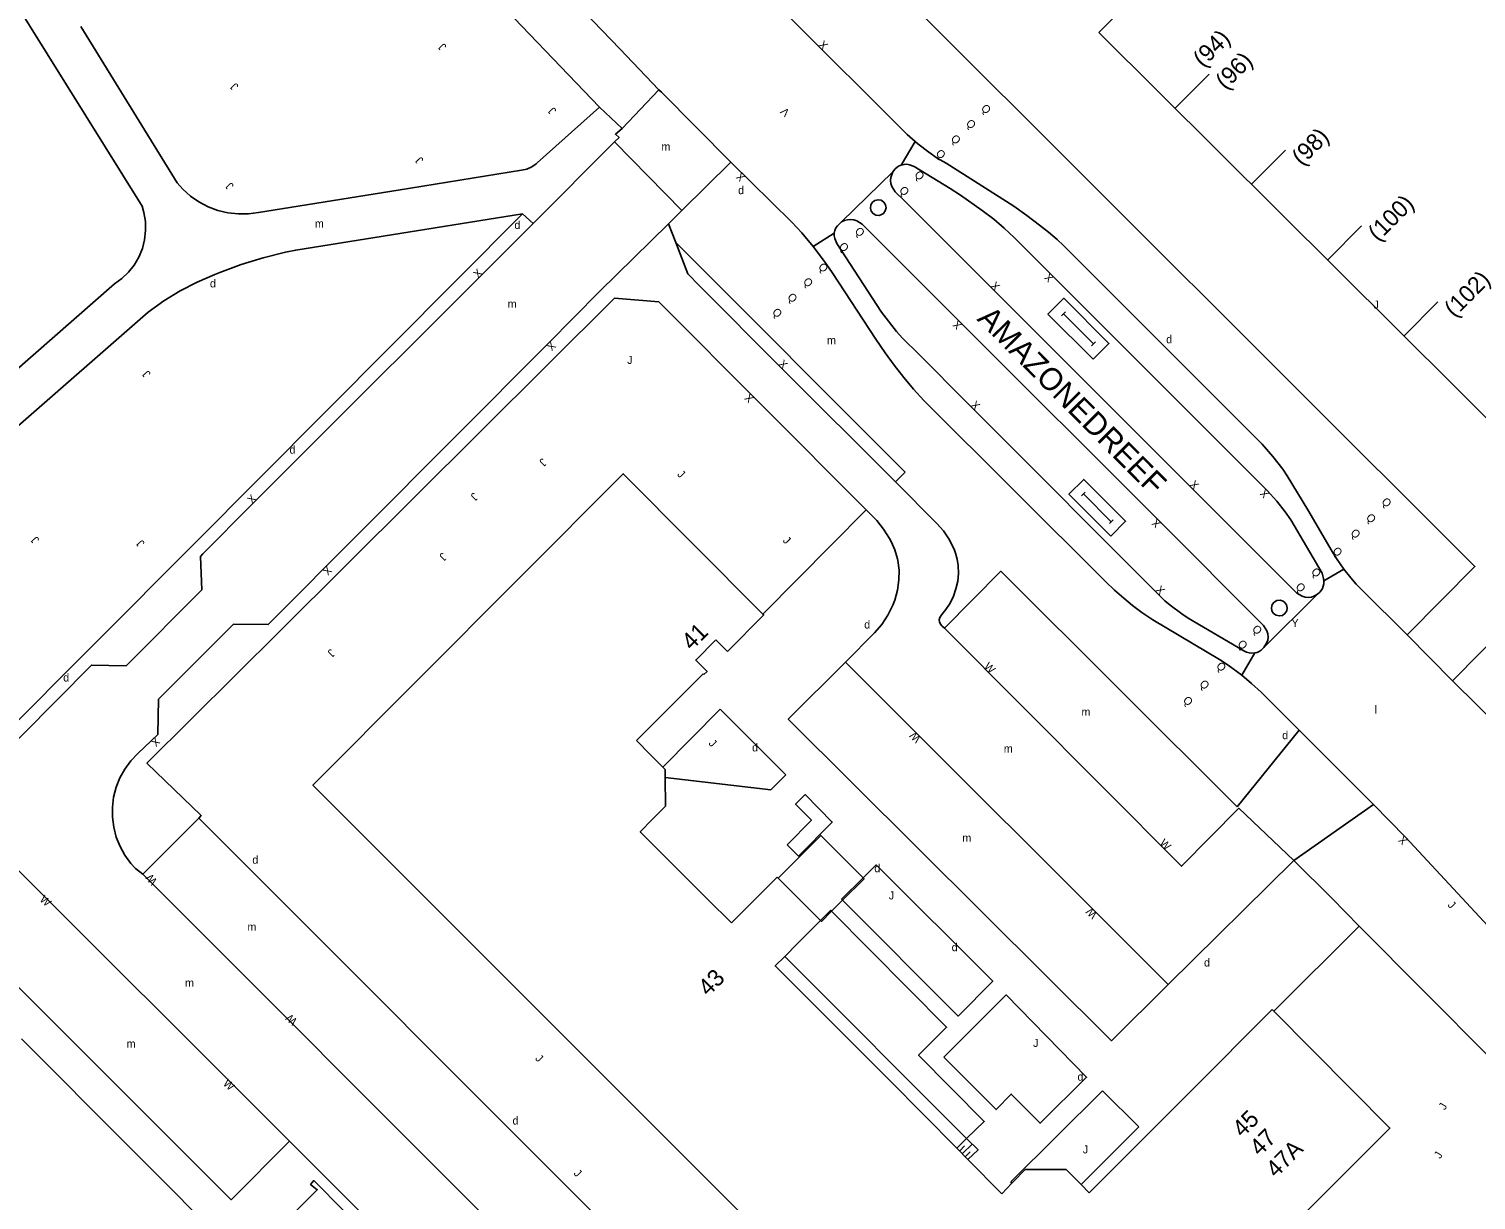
# Model space of a CAD drawing. Extents: x 134999 to 136502, y 457398 to 459002.
# Drawn here: x 135554 to 135644.5, y 458678.9 to 458752.1 of the extents above; entities that cross this region are included whole.
import ezdxf

# ---------------------------------------------------------------- set-up
doc = ezdxf.new("R2010")
doc.units = 0
for name, color, linetype in [('RI_DGTB_13', 7, 'Continuous'), ('RI_DGTB_15', 7, 'Continuous'), ('RI_DGTB_18', 7, 'Continuous'), ('RI_DGTB_2', 7, 'Continuous'), ('RI_DGTB_29', 7, 'Continuous'), ('RI_DGTB_3', 7, 'Continuous'), ('RI_DGTB_30', 7, 'Continuous'), ('RI_DGTB_31', 7, 'Continuous'), ('RI_DGTB_35', 7, 'Continuous'), ('RI_DGTB_36', 7, 'Continuous'), ('RI_DGTB_37', 7, 'Continuous'), ('RI_DGTB_43', 7, 'Continuous'), ('RI_DGTB_53', 7, 'Continuous'), ('RI_DGTB_54', 7, 'Continuous'), ('RI_DGTB_7', 7, 'Continuous')]:
    doc.layers.add(name, color=color, linetype=linetype)

msp = doc.modelspace()

# ---------------------------------------------------------------- linework, layer by layer
at = {"layer": 'RI_DGTB_13'}
msp.add_lwpolyline([(135620.888, 458751.93), (135648.055, 458779.24), (135692.842, 458734.684), (135665.671, 458707.373), (135620.888, 458751.93)], dxfattribs=at)
at = {"layer": 'RI_DGTB_15'}
for p, q in [((135625.657, 458747.193), (135627.773, 458749.32)), ((135630.424, 458742.444), (135632.54, 458744.571)), ((135635.187, 458737.707), (135637.303, 458739.834)), ((135639.953, 458732.963), (135642.069, 458735.09))]:
    msp.add_line(p, q, dxfattribs=at)
at = {"layer": 'RI_DGTB_18'}
for p, q in [((135612.197, 458682.032), (135612.49, 458682.326)), ((135612.371, 458681.852), (135612.958, 458682.44)), ((135612.551, 458681.678), (135612.838, 458681.965))]:
    msp.add_line(p, q, dxfattribs=at)
at = {"layer": 'RI_DGTB_2'}
for p, q in [((135597.668, 458713.244), (135596.953, 458713.962)), ((135596.199, 458711.792), (135596.158, 458711.833)), ((135600.781, 458699.121), (135597.929, 458696.264)), ((135597.929, 458696.264), (135596.453, 458697.738))]:
    msp.add_line(p, q, dxfattribs=at)
for points in [[(135597.668, 458713.244), (135599.938, 458715.521), (135599.889, 458715.569)], [(135596.199, 458711.792), (135596.396, 458711.982), (135595.688, 458712.701), (135596.953, 458713.962)], [(135591.989, 458707.67), (135593.309, 458708.994), (135596.158, 458711.833)], [(135593.627, 458706.014), (135592.873, 458706.774), (135591.989, 458707.67)], [(135596.453, 458697.738), (135593.619, 458700.567), (135592.257, 458701.918), (135592.226, 458701.972), (135592.99, 458702.744), (135593.807, 458703.569), (135593.786, 458705.357)], [(135593.786, 458705.357), (135593.78, 458705.86), (135593.627, 458706.014)], [(135600.834, 458699.068), (135600.781, 458699.121)], [(135603.49, 458696.416), (135600.834, 458699.068)], [(135601.251, 458694.176), (135602.057, 458694.983), (135603.49, 458696.416)], [(135607.807, 458686.438), (135600.66, 458693.584), (135601.251, 458694.176)], [(135631.715, 458690.849), (135626.62, 458685.747), (135620.284, 458679.402)], [(135575.456, 458622.557), (135578.358, 458625.448), (135593.782, 458640.869), (135588.13, 458646.565), (135592.044, 458650.483), (135571.01, 458671.645), (135572.708, 458673.41), (135572.341, 458673.822), (135575.024, 458676.47), (135575.404, 458676.101), (135575.623, 458676.327), (135571.825, 458680.16), (135571.629, 458679.92), (135572.038, 458679.584), (135569.288, 458676.855), (135568.831, 458677.295), (135567.043, 458675.509), (135553.554, 458689.016)], [(135607.807, 458686.438), (135611.998, 458682.186)], [(135611.998, 458682.186), (135612.699, 458681.474)], [(135612.699, 458681.474), (135614.815, 458679.328)], [(135619.78, 458679.907), (135619.586, 458680.101), (135618.837, 458680.852), (135616.285, 458680.862), (135615.542, 458680.107), (135615.447, 458680.005)], [(135615.447, 458680.005), (135614.815, 458679.328)], [(135620.284, 458679.402), (135619.78, 458679.907)]]:
    msp.add_lwpolyline(points, dxfattribs=at)
at = {"layer": 'RI_DGTB_29'}
for points in [[(135620.522, 458731.499), (135621.512, 458732.488), (135618.689, 458735.313), (135617.699, 458734.324), (135620.522, 458731.499)], [(135618.54, 458734.224), (135618.788, 458734.472)], [(135618.664, 458734.348), (135620.546, 458732.465)], [(135620.423, 458732.341), (135620.67, 458732.588)], [(135621.63, 458720.445), (135622.556, 458721.371), (135619.94, 458723.987), (135619.014, 458723.061), (135621.63, 458720.445)], [(135619.797, 458722.972), (135620.029, 458723.204)], [(135619.913, 458723.088), (135621.657, 458721.344)], [(135621.541, 458721.228), (135621.773, 458721.46)]]:
    msp.add_lwpolyline(points, dxfattribs=at)
at = {"layer": 'RI_DGTB_3'}
for points in [[(135599.889, 458715.569), (135591.163, 458724.342), (135571.773, 458704.874), (135580.376, 458696.281)], [(135580.376, 458696.281), (135603.237, 458673.405), (135600.685, 458670.855)], [(135631.715, 458690.849), (135631.813, 458690.751)], [(135631.813, 458690.751), (135639.069, 458683.442), (135624.908, 458669.288), (135627.79, 458666.444), (135624.42, 458663.074)]]:
    msp.add_lwpolyline(points, dxfattribs=at)
at = {"layer": 'RI_DGTB_53'}
for p, q in [((135590.951, 458750.901), (135593.396, 458748.349)), ((135593.396, 458748.349), (135593.551, 458748.191)), ((135593.551, 458748.191), (135597.891, 458743.831)), ((135608.524, 458743.634), (135609.397, 458745.118)), ((135594.831, 458740.804), (135597.891, 458743.831)), ((135608.001, 458743.221), (135604.81, 458740.097)), ((135593.98, 458739.96), (135594.831, 458740.804)), ((135589.681, 458735.731), (135593.98, 458739.96)), ((135594.444, 458738.793), (135593.98, 458739.96)), ((135594.444, 458738.793), (135608.771, 458724.451)), ((135604.351, 458739.391), (135603.031, 458738.554)), ((135589.681, 458735.731), (135586.475, 458732.477)), ((135608.771, 458724.451), (135608.171, 458723.831)), ((135599.889, 458715.569), (135606.335, 458722.097)), ((135544.706, 458700.247), (135564.321, 458719.953)), ((135634.942, 458717.661), (135636.192, 458718.39)), ((135634.536, 458716.808), (135631.201, 458713.49)), ((135640.142, 458714.281), (135642.991, 458711.401)), ((135630.621, 458713.141), (135629.814, 458711.749)), ((135597.227, 458709.638), (135601.312, 458705.518)), ((135633.396, 458708.326), (135638.051, 458703.661)), ((135600.375, 458704.589), (135593.786, 458705.357)), ((135601.312, 458705.518), (135600.375, 458704.589)), ((135549.265, 458703.649), (135570.312, 458682.617)), ((135638.051, 458703.661), (135640.041, 458701.621)), ((135561.134, 458699.312), (135564.639, 458702.823)), ((135598.378, 458669.066), (135564.639, 458702.823)), ((135625.22, 458692.416), (135633.07, 458700.171)), ((135615.672, 458644.772), (135561.134, 458699.312)), ((135637.151, 458696.074), (135631.813, 458690.751)), ((135612.617, 458682.785), (135601.251, 458694.176)), ((135621.104, 458685.77), (135615.374, 458680.079)), ((135623.372, 458683.515), (135621.104, 458685.77)), ((135611.998, 458682.186), (135612.617, 458682.785)), ((135619.78, 458679.907), (135623.372, 458683.515)), ((135570.312, 458682.617), (135578.033, 458674.903)), ((135615.374, 458680.079), (135615.447, 458680.005))]:
    msp.add_line(p, q, dxfattribs=at)
for points in [[(135601.471, 458752.971), (135608.911, 458745.541), (135609.397, 458745.118)], [(135636.192, 458718.39), (135635.729, 458719.056), (135635.461, 458719.481), (135633.931, 458722.091), (135632.655, 458724.222), (135632.371, 458724.641), (135631.751, 458725.431), (135631.091, 458726.201), (135618.677, 458738.608), (135618.271, 458738.981), (135617.733, 458739.44), (135617.181, 458739.881), (135616.38, 458740.484), (135615.561, 458741.061), (135611.331, 458743.761), (135610.779, 458744.082), (135610.251, 458744.441), (135609.565, 458744.972), (135609.397, 458745.118)], [(135597.891, 458743.831), (135601.691, 458740.071), (135602.315, 458739.399), (135603.031, 458738.554)], [(135608.001, 458743.221), (135608.151, 458743.401), (135608.272, 458743.509), (135608.411, 458743.592), (135608.524, 458743.634)], [(135608.524, 458743.634), (135608.721, 458743.681), (135608.884, 458743.687), (135609.046, 458743.663), (135609.351, 458743.551), (135611.601, 458742.171), (135612.241, 458741.754), (135613.6, 458740.798), (135614.311, 458740.251), (135614.962, 458739.699), (135615.591, 458739.121), (135631.391, 458723.291), (135632.011, 458722.621), (135632.531, 458721.961), (135632.871, 458721.461), (135634.831, 458718.131), (135634.928, 458717.803), (135634.942, 458717.661)], [(135608.001, 458743.221), (135607.888, 458742.87), (135607.871, 458742.671), (135607.893, 458742.478), (135607.956, 458742.294), (135608.151, 458741.961), (135608.731, 458741.401), (135633.251, 458716.881), (135633.593, 458716.685), (135633.783, 458716.625), (135633.981, 458716.611), (135634.177, 458716.64), (135634.362, 458716.711), (135634.536, 458716.808)], [(135607.249, 458740.52), (135607.419, 458740.619), (135607.537, 458740.777), (135607.582, 458740.969), (135607.549, 458741.163), (135607.441, 458741.328), (135607.278, 458741.438), (135607.084, 458741.474), (135606.892, 458741.432), (135606.732, 458741.317), (135606.63, 458741.148), (135606.603, 458740.953), (135606.654, 458740.763), (135606.777, 458740.608), (135606.95, 458740.515), (135607.146, 458740.497), (135607.249, 458740.52)], [(135604.351, 458739.391), (135604.388, 458739.555), (135604.453, 458739.709), (135604.545, 458739.85), (135604.81, 458740.097)], [(135604.81, 458740.097), (135604.996, 458740.173), (135605.185, 458740.225), (135605.381, 458740.241), (135605.577, 458740.217), (135605.763, 458740.152), (135606.101, 458739.941), (135612.191, 458733.831), (135624.621, 458721.431), (135631.171, 458714.861), (135631.377, 458714.52), (135631.442, 458714.33), (135631.461, 458714.131), (135631.435, 458713.934), (135631.366, 458713.747), (135631.201, 458713.49)], [(135594.444, 458738.793), (135595.191, 458736.841), (135595.934, 458736.093)], [(135630.621, 458713.141), (135630.445, 458713.131), (135630.271, 458713.153), (135630.102, 458713.202), (135629.941, 458713.271), (135626.471, 458715.311), (135626.076, 458715.579), (135625.345, 458716.128), (135625.011, 458716.411), (135613.011, 458728.421), (135609.301, 458732.161), (135608.937, 458732.497), (135608.591, 458732.851), (135608.244, 458733.245), (135607.301, 458734.441), (135604.501, 458738.741), (135604.374, 458739.054), (135604.346, 458739.221), (135604.351, 458739.391)], [(135603.031, 458738.554), (135603.741, 458737.611), (135604.22, 458736.927), (135606.939, 458732.758), (135607.521, 458731.911), (135608.093, 458731.126), (135608.691, 458730.361), (135609.307, 458729.628), (135609.951, 458728.921), (135621.301, 458717.601), (135621.863, 458717.072), (135622.441, 458716.561), (135622.991, 458716.103), (135623.561, 458715.671), (135624.262, 458715.204), (135628.427, 458712.736), (135628.961, 458712.381), (135629.814, 458711.749)], [(135606.335, 458722.097), (135593.381, 458735.081), (135590.621, 458735.311)], [(135605.047, 458712.577), (135606.871, 458714.401), (135607.318, 458714.931), (135607.701, 458715.509), (135608.014, 458716.127), (135608.141, 458716.441), (135608.303, 458717.073), (135608.391, 458717.72), (135608.396, 458718.322), (135608.322, 458718.919), (135608.301, 458719.021), (135608.139, 458719.579), (135607.902, 458720.11), (135607.794, 458720.3), (135607.42, 458720.878), (135607.011, 458721.431), (135606.335, 458722.097)], [(135564.889, 458719.346), (135564.752, 458719.167), (135564.82, 458717.083), (135560.098, 458712.335), (135557.929, 458712.39), (135549.265, 458703.649)], [(135629.531, 458703.521), (135614.761, 458718.251), (135611.231, 458714.701)], [(135636.192, 458718.39), (135636.631, 458717.831), (135636.962, 458717.448), (135637.311, 458717.081), (135640.142, 458714.281)], [(135634.942, 458717.661), (135634.931, 458717.461), (135634.848, 458717.181), (135634.775, 458717.053), (135634.681, 458716.941), (135634.536, 458716.808)], [(135632.399, 458716.377), (135632.211, 458716.436), (135632.014, 458716.416), (135631.842, 458716.32), (135631.72, 458716.165), (135631.67, 458715.974), (135631.699, 458715.779), (135631.802, 458715.611), (135631.963, 458715.497), (135632.156, 458715.455), (135632.349, 458715.493), (135632.513, 458715.603), (135632.619, 458715.769), (135632.652, 458715.964), (135632.606, 458716.156), (135632.488, 458716.314), (135632.399, 458716.377)], [(135561.134, 458699.312), (135560.683, 458699.673), (135560.397, 458699.986), (135560.022, 458700.495), (135559.715, 458701.048), (135559.48, 458701.634), (135559.32, 458702.246), (135559.24, 458702.873), (135559.238, 458703.505), (135559.317, 458704.132), (135559.474, 458704.744), (135559.707, 458705.331), (135560.013, 458705.885), (135560.386, 458706.395), (135560.82, 458706.854), (135562.087, 458708.055), (135562.119, 458710.25), (135566.81, 458714.953), (135568.977, 458714.929)], [(135569.695, 458714.509), (135561.397, 458706.245), (135564.779, 458702.986), (135564.639, 458702.823)], [(135630.621, 458713.141), (135630.767, 458713.177), (135630.905, 458713.237), (135631.03, 458713.32), (135631.201, 458713.49)], [(135625.22, 458692.416), (135621.663, 458688.903), (135601.472, 458709), (135605.047, 458712.577)], [(135633.396, 458708.326), (135631.031, 458710.701), (135630.43, 458711.236), (135629.814, 458711.749)], [(135593.627, 458706.014), (135597.227, 458709.638)], [(135549.265, 458703.649), (135545.61, 458700.039), (135555.079, 458690.548), (135566.665, 458678.969), (135570.312, 458682.617)], [(135601.397, 458701.159), (135602.107, 458700.447), (135604.227, 458702.576), (135602.53, 458704.289), (135601.93, 458703.694), (135602.918, 458702.692), (135601.397, 458701.159)], [(135606.15, 458699.088), (135606.971, 458699.896), (135614.253, 458692.636), (135612.088, 458690.45), (135604.871, 458697.689)], [(135604.8, 458697.76), (135606.15, 458699.088)], [(135604.871, 458697.689), (135604.8, 458697.76)], [(135604.182, 458696.999), (135604.125, 458697.057), (135603.49, 458696.416)], [(135612.617, 458682.785), (135613.725, 458683.856), (135609.618, 458687.997), (135611.369, 458689.752), (135604.182, 458696.999)], [(135611.187, 458687.868), (135614.463, 458684.604), (135615.406, 458685.573), (135617.212, 458683.75), (135620.116, 458686.621), (135615.096, 458691.772), (135611.187, 458687.868)], [(135612.617, 458682.785), (135613.331, 458682.084), (135612.699, 458681.474)]]:
    msp.add_lwpolyline(points, dxfattribs=at)
at = {"layer": 'RI_DGTB_54'}
for p, q in [((135591.088, 458745.928), (135593.396, 458748.349)), ((135589.669, 458747.259), (135591.088, 458745.928)), ((135585.525, 458739.985), (135590.619, 458745.093)), ((135594.831, 458740.804), (135590.619, 458745.093)), ((135564.321, 458719.953), (135584.862, 458740.598)), ((135585.525, 458739.985), (135584.862, 458740.598)), ((135569.695, 458714.509), (135590.621, 458735.311)), ((135586.475, 458732.477), (135568.977, 458714.929)), ((135642.991, 458711.401), (135647.23, 458715.72)), ((135625.22, 458692.416), (135605.047, 458712.577)), ((135633.396, 458708.326), (135629.531, 458703.521)), ((135633.07, 458700.171), (135638.051, 458703.661))]:
    msp.add_line(p, q, dxfattribs=at)
for points in [[(135573.801, 458769.641), (135579.401, 458763.277), (135584.836, 458757.268), (135590.951, 458750.901)], [(135572.845, 458765.554), (135576.964, 458760.813), (135582.419, 458754.875), (135589.669, 458747.259)], [(135604.246, 458758.678), (135609.1, 458753.779), (135644.235, 458718.693)], [(135552.843, 458754.321), (135561.09, 458741.074), (135561.207, 458740.679), (135561.302, 458740.114), (135561.318, 458739.54), (135561.255, 458738.97), (135561.112, 458738.415), (135560.894, 458737.884), (135560.604, 458737.389), (135560.249, 458736.94), (135559.834, 458736.544), (135559.368, 458736.209), (135547.826, 458726.121)], [(135557.264, 458752.293), (135563.289, 458742.524), (135563.637, 458742.133), (135564.117, 458741.702), (135564.646, 458741.333), (135565.217, 458741.033), (135565.821, 458740.806), (135566.449, 458740.655), (135567.09, 458740.583), (135567.735, 458740.591), (135568.374, 458740.678), (135577.104, 458742.065), (135584.804, 458743.329), (135585.141, 458743.388), (135585.456, 458743.523), (135585.73, 458743.727), (135585.78, 458743.776), (135589.669, 458747.259)], [(135591.088, 458745.928), (135590.677, 458745.571), (135590.897, 458745.372), (135590.619, 458745.093)], [(135541.398, 458701.117), (135527.998, 458703.82), (135527.784, 458704.904), (135528.203, 458705.355), (135561.469, 458734.455), (135562.452, 458735.146), (135563.479, 458735.771), (135564.546, 458736.325), (135565.647, 458736.808), (135565.951, 458736.926), (135567.295, 458737.426), (135568.664, 458737.85), (135570.055, 458738.197), (135570.694, 458738.329), (135584.862, 458740.598)], [(135585.525, 458739.985), (135567.947, 458722.413), (135564.889, 458719.346)], [(135608.171, 458723.831), (135601.001, 458730.991), (135595.934, 458736.093)], [(135608.171, 458723.831), (135610.761, 458721.231), (135611.164, 458720.778), (135611.508, 458720.278)], [(135611.921, 458719.382), (135611.861, 458719.561), (135611.699, 458719.927), (135611.508, 458720.278)], [(135611.231, 458714.701), (135611.071, 458714.831), (135610.981, 458714.947), (135610.921, 458715.081), (135610.912, 458715.217), (135610.941, 458715.351), (135611.061, 458715.541), (135611.321, 458715.851), (135611.581, 458716.26), (135611.793, 458716.695), (135611.955, 458717.151), (135612.071, 458717.621), (135612.111, 458718.112), (135612.086, 458718.604), (135612.022, 458718.997), (135611.921, 458719.382)], [(135640.142, 458714.281), (135644.377, 458718.552), (135644.235, 458718.693)], [(135611.231, 458714.701), (135626.045, 458699.811), (135629.619, 458703.434), (135633.07, 458700.171)], [(135652.074, 458702.719), (135646.173, 458708.245), (135642.991, 458711.401)], [(135640.041, 458701.621), (135646.02, 458695.191)], [(135633.07, 458700.171), (135635.44, 458697.821), (135637.151, 458696.074)], [(135637.151, 458696.074), (135649.413, 458683.735), (135646.724, 458678.704), (135645.1, 458675.996), (135637.963, 458664.936), (135630.987, 458655.167), (135624.499, 458645.962)]]:
    msp.add_lwpolyline(points, dxfattribs=at)
at = {"layer": 'RI_DGTB_7'}
for points in [[(135600.834, 458699.068), (135603.501, 458701.736), (135606.15, 458699.088)], [(135606.15, 458699.088), (135606.21, 458699.028), (135604.871, 458697.689)], [(135604.871, 458697.689), (135604.182, 458696.999)], [(135604.182, 458696.999), (135603.545, 458696.362), (135603.49, 458696.416)]]:
    msp.add_lwpolyline(points, dxfattribs=at)

# ---------------------------------------------------------------- texts
at = {"layer": 'RI_DGTB_29'}
for p in [(135598.341, 458741.822), (135625.091, 458732.502), (135632.341, 458707.752)]:
    msp.add_text('d', height=0.5, rotation=359.99973, dxfattribs=at).set_placement(p)
for p in [(135584.359, 458739.645), (135565.336, 458735.993), (135570.309, 458725.602), (135606.222, 458714.67), (135556.169, 458711.357), (135599.212, 458706.989), (135567.985, 458699.97), (135606.85, 458699.437), (135611.684, 458694.501), (135627.453, 458693.544), (135619.548, 458686.406), (135584.243, 458683.663)]:
    msp.add_text('d', height=0.5, dxfattribs=at).set_placement(p)
at = {"layer": 'RI_DGTB_30'}
for s, height, rotation, p in [('X', 0.5, 315.02487, (135603.326, 458751.119)), ('V', 0.5, 136.33092, (135601.605, 458746.98)), ('X', 0.5, 135.33072, (135598.828, 458742.907)), ('X', 0.5, 44.80303, (135582.087, 458736.539)), ('X', 0.5, 134.96678, (135618.098, 458736.615)), ('X', 0.5, 314.99509, (135614.076, 458736.049)), ('X', 0.5, 134.9864, (135612.368, 458733.655)), ('X', 0.5, 225.44203, (135586.647, 458732.648)), ('X', 0.5, 314.91998, (135600.826, 458731.171)), ('X', 0.5, 134.93434, (135599.368, 458729.084)), ('X', 0.5, 314.88281, (135612.836, 458728.601)), ('X', 0.5, 314.97736, (135626.516, 458723.629)), ('X', 0.5, 133.85703, (135631.568, 458723.107)), ('X', 0.5, 44.80303, (135567.963, 458722.43)), ('X', 0.5, 134.95999, (135624.798, 458721.254)), ('X', 0.5, 224.80304, (135572.663, 458718.613)), ('X', 0.5, 314.68322, (135624.387, 458717.051)), ('W', 0.499, 315.06772, (135613.666, 458712.259)), ('W', 0.499, 135.06772, (135609.802, 458707.825)), ('X', 0.5, 223.54055, (135561.928, 458707.914)), ('X', 0.499, 134.28798, (135640.218, 458701.441)), ('W', 0.499, 315.06772, (135624.641, 458701.215)), ('W', 0.5, 130.98042, (135562.078, 458698.904)), ('W', 0.499, 316.0675, (135554.662, 458697.686)), ('W', 0.499, 135.06772, (135620.817, 458696.818)), ('W', 0.5, 136.4967, (135570.829, 458690.181)), ('W', 0.5, 316.97999, (135566.118, 458686.18))]:
    msp.add_text(s, height=height, rotation=rotation, dxfattribs=at).set_placement(p)
msp.add_text('Y', height=0.5, dxfattribs=at).set_placement((135632.918, 458714.763))
at = {"layer": 'RI_DGTB_31'}
for s, height, rotation, p in [('J', 0.5, 134.18495, (135580.152, 458751.068)), ('J', 0.5, 134.18495, (135567.155, 458748.591)), ('J', 0.5, 134.18495, (135587.016, 458747.07)), ('Q', 0.499, 314.90622, (135613.478, 458747.152)), ('Q', 0.499, 314.90622, (135612.538, 458746.212)), ('Q', 0.499, 314.90622, (135611.588, 458745.252)), ('Q', 0.499, 314.90622, (135610.648, 458744.332)), ('J', 0.5, 134.18495, (135578.715, 458743.971)), ('Q', 0.499, 314.90622, (135609.318, 458743.002)), ('J', 0.5, 134.18495, (135566.857, 458742.37)), ('Q', 0.499, 314.90622, (135608.368, 458742.032)), ('Q', 0.499, 314.90622, (135605.588, 458739.472)), ('Q', 0.499, 314.90622, (135604.598, 458738.522)), ('Q', 0.499, 314.90622, (135603.308, 458737.242)), ('Q', 0.499, 314.90622, (135602.358, 458736.322)), ('Q', 0.499, 314.90622, (135601.378, 458735.352)), ('Q', 0.499, 314.90622, (135600.428, 458734.412)), ('J', 0.5, 359.99973, (135591.411, 458731.212)), ('J', 0.5, 132.51515, (135561.666, 458730.61)), ('J', 0.5, 225.39751, (135586.096, 458725.354)), ('J', 0.5, 315.259, (135594.498, 458724.271)), ('J', 0.5, 225.39751, (135581.806, 458723.203)), ('Q', 0.499, 314.90622, (135638.508, 458722.562)), ('Q', 0.499, 314.90622, (135637.538, 458721.572)), ('Q', 0.499, 314.90622, (135636.568, 458720.612)), ('J', 0.5, 132.51515, (135554.703, 458720.238)), ('J', 0.5, 132.51515, (135561.29, 458720.021)), ('J', 0.5, 315.259, (135601.095, 458720.135)), ('Q', 0.499, 314.90622, (135635.438, 458719.482)), ('J', 0.5, 225.39751, (135579.853, 458719.451)), ('Q', 0.5, 314.85303, (135634.108, 458718.182)), ('Q', 0.499, 314.90622, (135633.138, 458717.252)), ('Q', 0.5, 314.85303, (135630.418, 458714.602)), ('J', 0.5, 225.39751, (135572.866, 458713.43)), ('Q', 0.499, 314.90622, (135629.508, 458713.672)), ('Q', 0.499, 314.90622, (135628.178, 458712.292)), ('Q', 0.499, 314.90622, (135627.128, 458711.172)), ('Q', 0.499, 314.90622, (135626.098, 458710.152)), ('J', 0.5, 315.259, (135596.463, 458707.455)), ('J', 0.5, 315.02261, (135642.645, 458697.355)), ('J', 0.499, 315.06433, (135585.622, 458687.758)), ('J', 0.5, 59.15137, (135642.505, 458684.539)), ('J', 0.5, 59.15137, (135642.216, 458681.49)), ('J', 0.499, 315.06433, (135588.029, 458680.58))]:
    msp.add_text(s, height=height, rotation=rotation, dxfattribs=at).set_placement(p)
for p in [(135638.049, 458734.668), (135607.755, 458697.739), (135616.773, 458688.518), (135619.881, 458681.86)]:
    msp.add_text('J', height=0.5, dxfattribs=at).set_placement(p)
at = {"layer": 'RI_DGTB_35'}
for s, rotation, p in [('(94)', 45.1449, (135627.403, 458749.689)), ('41', 44.845, (135595.436, 458713.259)), ('43', 45.1317, (135596.476, 458691.633)), ('45', 44.845, (135629.856, 458682.81)), ('47A', 44.845, (135631.95, 458680.291))]:
    msp.add_text(s, height=1.054, rotation=rotation, dxfattribs=at).set_placement(p)
at = {"layer": 'RI_DGTB_36'}
for s, rotation, p in [('(96)', 45.1449, (135628.805, 458748.295)), ('(98)', 45.1449, (135633.572, 458743.546)), ('(100)', 45.1449, (135638.335, 458738.809)), ('(102)', 45.1449, (135643.101, 458734.065)), ('47', 44.845, (135630.936, 458681.639))]:
    msp.add_text(s, height=1.054, rotation=rotation, dxfattribs=at).set_placement(p)
at = {"layer": 'RI_DGTB_37'}
msp.add_text('AMAZONEDREEF', height=1.4, rotation=314.81405, dxfattribs=at).set_placement((135613.217, 458733.974))
at = {"layer": 'RI_DGTB_43'}
for s, p in [('m', (135593.548, 458744.545)), ('m', (135571.892, 458739.736)), ('m', (135583.942, 458734.718)), ('m', (135603.896, 458732.44)), ('l', (135638.12, 458709.358)), ('m', (135619.797, 458709.214)), ('m', (135614.943, 458706.917)), ('m', (135612.353, 458701.337)), ('m', (135567.678, 458695.777)), ('m', (135563.781, 458692.28)), ('m', (135560.13, 458688.471))]:
    msp.add_text(s, height=0.5, dxfattribs=at).set_placement(p)

doc.saveas('drawing.dxf')
